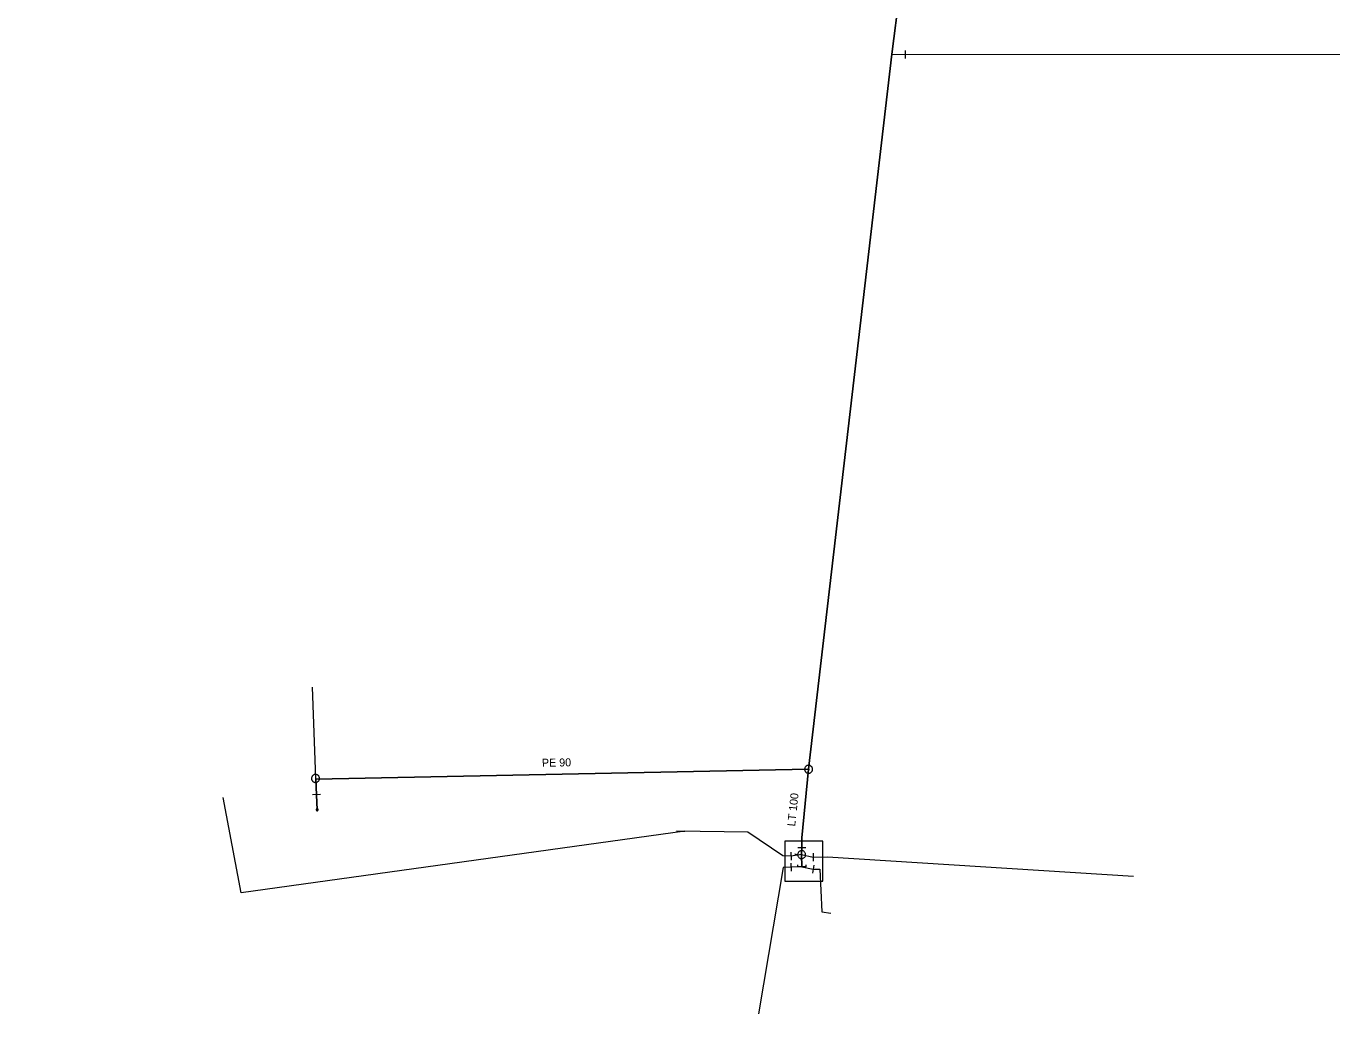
# Model space of a CAD drawing. Extents: x -659250 to -657316, y -997555 to -993684.
# Drawn here: x -657878.3 to -657715.2, y -996646.9 to -996523.5 of the extents above; entities that cross this region are included whole.
import ezdxf

# ---------------------------------------------------------------- set-up
doc = ezdxf.new("R2010")
doc.units = 0
doc.header["$LTSCALE"] = 0.4
doc.layers.add('1', color=7, linetype='Continuous')
for name, color, linetype, lineweight in [('13', 7, 'Continuous', 13), ('14', 7, 'Continuous', 25), ('17', 7, 'Continuous', 25), ('2', 7, 'Continuous', 13), ('23', 7, 'Continuous', 13), ('34', 7, 'Continuous', 13), ('47', 7, 'Continuous', 13), ('9', 7, 'Continuous', 13)]:
    doc.layers.add(name, color=color, linetype=linetype, lineweight=lineweight)

msp = doc.modelspace()

# ---------------------------------------------------------------- linework, layer by layer
at = {"layer": '13'}
for p, q in [((-657842.127, -996617.489), (-657842.513, -996606.12)), ((-657781.425, -996627.033), (-657782.748, -996627.229)), ((-657781.425, -996627.033), (-657779.971, -996627.364)), ((-657781.398, -996628.565), (-657782.76, -996628.61)), ((-657781.398, -996628.565), (-657779.972, -996628.847))]:
    msp.add_line(p, q, dxfattribs=at)
for points in [[(-657770.147, -996527.067), (-657768.475, -996527.079), (-657656.666, -996527.067)], [(-657782.748, -996627.229), (-657783.754, -996627.195), (-657788.129, -996624.208), (-657797.045, -996624.089), (-657796.033, -996624.118), (-657851.423, -996631.784), (-657853.681, -996619.903)], [(-657779.971, -996627.364), (-657778.201, -996627.298), (-657739.952, -996629.702)], [(-657782.76, -996628.61), (-657783.745, -996628.655), (-657786.822, -996646.921)], [(-657779.972, -996628.847), (-657779.14, -996628.833), (-657778.903, -996634.173), (-657777.78, -996634.342)]]:
    msp.add_lwpolyline(points, dxfattribs=at)
at = {"layer": '14', "lineweight": 13}
msp.add_line((-657842.122, -996617.62), (-657842.127, -996617.489), dxfattribs=at)
at = {"layer": '17'}
for p, q in [((-657842.026, -996619.549), (-657841.943, -996621.418)), ((-657781.382, -996626.12), (-657781.425, -996627.033)), ((-657781.425, -996627.033), (-657781.398, -996628.565))]:
    msp.add_line(p, q, dxfattribs=at)
for points in [[(-657878.304, -996438.048), (-657768.261, -996512.035), (-657770.147, -996527.067), (-657780.552, -996616.373)], [(-657780.552, -996616.373), (-657842.122, -996617.62), (-657842.026, -996619.549)], [(-657780.552, -996616.373), (-657781.381, -996624.919), (-657781.382, -996626.12)]]:
    msp.add_lwpolyline(points, dxfattribs=at)
at = {"layer": '2'}
msp.add_lwpolyline([(-657783.543, -996630.331), (-657778.794, -996630.331), (-657778.794, -996625.353), (-657783.543, -996625.353)], close=True, dxfattribs=at)
at = {"layer": '23'}
for points in [[(-657841.649, -996617.496), (-657841.653, -996617.443), (-657841.663, -996617.392), (-657841.679, -996617.343), (-657841.699, -996617.294), (-657841.724, -996617.249), (-657841.755, -996617.205), (-657841.789, -996617.166), (-657841.827, -996617.131), (-657841.868, -996617.099), (-657841.913, -996617.072), (-657841.96, -996617.049), (-657842.011, -996617.032), (-657842.061, -996617.02), (-657842.112, -996617.014), (-657842.164, -996617.012), (-657842.218, -996617.017), (-657842.268, -996617.026), (-657842.32, -996617.042), (-657842.366, -996617.061), (-657842.413, -996617.086), (-657842.456, -996617.118), (-657842.495, -996617.151), (-657842.532, -996617.19), (-657842.564, -996617.231), (-657842.59, -996617.275), (-657842.612, -996617.324), (-657842.629, -996617.372), (-657842.641, -996617.423), (-657842.647, -996617.476), (-657842.649, -996617.528), (-657842.645, -996617.58), (-657842.635, -996617.631), (-657842.62, -996617.682), (-657842.6, -996617.73), (-657842.574, -996617.774), (-657842.544, -996617.818), (-657842.51, -996617.858), (-657842.471, -996617.894), (-657842.43, -996617.925)], [(-657842.32, -996617.042), (-657842.366, -996617.061), (-657842.413, -996617.086), (-657842.456, -996617.118), (-657842.495, -996617.151), (-657842.532, -996617.19), (-657842.564, -996617.231), (-657842.59, -996617.275), (-657842.612, -996617.324), (-657842.629, -996617.372), (-657842.641, -996617.423), (-657842.647, -996617.476), (-657842.649, -996617.528), (-657842.645, -996617.58), (-657842.635, -996617.631), (-657842.62, -996617.682), (-657842.6, -996617.73), (-657842.574, -996617.774), (-657842.544, -996617.818), (-657842.51, -996617.858), (-657842.471, -996617.894), (-657842.43, -996617.925), (-657842.386, -996617.952), (-657842.338, -996617.974), (-657842.289, -996617.992), (-657842.237, -996618.003), (-657842.186, -996618.009), (-657842.134, -996618.011), (-657842.082, -996618.006), (-657842.03, -996617.997), (-657841.979, -996617.982), (-657841.932, -996617.961), (-657841.885, -996617.936), (-657841.843, -996617.907), (-657841.804, -996617.872), (-657841.767, -996617.835), (-657841.736, -996617.793), (-657841.708, -996617.748), (-657841.686, -996617.7), (-657841.669, -996617.651)], [(-657842.43, -996617.925), (-657842.386, -996617.952), (-657842.338, -996617.974), (-657842.289, -996617.992), (-657842.237, -996618.003), (-657842.186, -996618.009), (-657842.134, -996618.011), (-657842.082, -996618.006), (-657842.03, -996617.997), (-657841.979, -996617.982), (-657841.932, -996617.961), (-657841.885, -996617.936), (-657841.843, -996617.907), (-657841.804, -996617.872), (-657841.767, -996617.835), (-657841.736, -996617.793), (-657841.708, -996617.748), (-657841.686, -996617.7), (-657841.669, -996617.651), (-657841.658, -996617.6), (-657841.651, -996617.548), (-657841.649, -996617.496), (-657841.653, -996617.443), (-657841.663, -996617.392), (-657841.679, -996617.343), (-657841.699, -996617.294), (-657841.724, -996617.249), (-657841.755, -996617.205), (-657841.789, -996617.166), (-657841.827, -996617.131), (-657841.868, -996617.099), (-657841.913, -996617.072), (-657841.96, -996617.049), (-657842.011, -996617.032), (-657842.061, -996617.02), (-657842.112, -996617.014), (-657842.164, -996617.012), (-657842.218, -996617.017), (-657842.268, -996617.026), (-657842.32, -996617.042)], [(-657841.669, -996617.651), (-657841.658, -996617.6), (-657841.651, -996617.548), (-657841.649, -996617.496)], [(-657782.272, -996626.925), (-657781.961, -996627.028), (-657782.272, -996627.131)]]:
    msp.add_lwpolyline(points, dxfattribs=at)
msp.add_lwpolyline([(-657781.424, -996626.535), (-657781.501, -996626.54), (-657781.576, -996626.558), (-657781.648, -996626.587), (-657781.714, -996626.627), (-657781.773, -996626.677), (-657781.824, -996626.735), (-657781.865, -996626.8), (-657781.895, -996626.871), (-657781.914, -996626.946), (-657781.922, -996627.023), (-657781.917, -996627.1), (-657781.901, -996627.176), (-657781.873, -996627.248), (-657781.834, -996627.314), (-657781.785, -996627.374), (-657781.728, -996627.426), (-657781.663, -996627.469), (-657781.593, -996627.5), (-657781.519, -996627.521), (-657781.442, -996627.53), (-657781.365, -996627.527), (-657781.289, -996627.512), (-657781.216, -996627.485), (-657781.149, -996627.448), (-657781.088, -996627.4), (-657781.035, -996627.344), (-657780.992, -996627.28), (-657780.959, -996627.21), (-657780.937, -996627.136), (-657780.927, -996627.06), (-657780.929, -996626.982), (-657780.943, -996626.906), (-657780.968, -996626.833), (-657781.004, -996626.765), (-657781.051, -996626.704), (-657781.106, -996626.65), (-657781.169, -996626.605), (-657781.238, -996626.571), (-657781.312, -996626.548), (-657781.388, -996626.536)], close=True, dxfattribs=at)
at = {"layer": '34'}
for p, q in [((-657768.475, -996526.579), (-657768.475, -996527.579)), ((-657841.526, -996619.523), (-657842.525, -996619.573)), ((-657781.882, -996626.12), (-657780.882, -996626.12)), ((-657782.754, -996626.729), (-657782.742, -996627.728)), ((-657779.976, -996626.864), (-657779.966, -996627.863)), ((-657782.769, -996628.11), (-657782.751, -996629.109)), ((-657779.882, -996628.354), (-657780.062, -996629.338))]:
    msp.add_line(p, q, dxfattribs=at)
at = {"layer": '47'}
for points in [[(-657780.052, -996616.373), (-657780.055, -996616.321), (-657780.063, -996616.269), (-657780.077, -996616.219), (-657780.095, -996616.17), (-657780.119, -996616.123), (-657780.148, -996616.079), (-657780.181, -996616.039), (-657780.218, -996616.002), (-657780.258, -996615.969), (-657780.302, -996615.94), (-657780.349, -996615.916), (-657780.398, -996615.898), (-657780.448, -996615.884), (-657780.5, -996615.876), (-657780.552, -996615.873), (-657780.604, -996615.876), (-657780.656, -996615.884), (-657780.707, -996615.898), (-657780.755, -996615.916), (-657780.802, -996615.94), (-657780.846, -996615.969), (-657780.887, -996616.002), (-657780.924, -996616.039), (-657780.957, -996616.079), (-657780.985, -996616.123), (-657781.009, -996616.17), (-657781.028, -996616.219), (-657781.041, -996616.269), (-657781.049, -996616.321), (-657781.052, -996616.373), (-657781.049, -996616.425), (-657781.041, -996616.477), (-657781.028, -996616.528), (-657781.009, -996616.576), (-657780.985, -996616.623), (-657780.957, -996616.667), (-657780.924, -996616.708), (-657780.887, -996616.745), (-657780.846, -996616.778), (-657780.802, -996616.806), (-657780.755, -996616.83), (-657780.707, -996616.849), (-657780.656, -996616.862), (-657780.604, -996616.87), (-657780.552, -996616.873), (-657780.5, -996616.87), (-657780.448, -996616.862), (-657780.398, -996616.849), (-657780.349, -996616.83), (-657780.302, -996616.806), (-657780.258, -996616.778), (-657780.218, -996616.745), (-657780.181, -996616.708), (-657780.148, -996616.667), (-657780.119, -996616.623), (-657780.095, -996616.576), (-657780.077, -996616.528), (-657780.063, -996616.477), (-657780.055, -996616.425)], [(-657780.47, -996616.373), (-657780.47, -996616.364), (-657780.472, -996616.356), (-657780.474, -996616.348), (-657780.477, -996616.34), (-657780.481, -996616.332), (-657780.486, -996616.325), (-657780.491, -996616.318), (-657780.497, -996616.312), (-657780.504, -996616.307), (-657780.511, -996616.302), (-657780.519, -996616.298), (-657780.527, -996616.295), (-657780.535, -996616.293), (-657780.543, -996616.291), (-657780.552, -996616.291), (-657780.561, -996616.291), (-657780.569, -996616.293), (-657780.577, -996616.295), (-657780.585, -996616.298), (-657780.593, -996616.302), (-657780.6, -996616.307), (-657780.607, -996616.312), (-657780.613, -996616.318), (-657780.619, -996616.325), (-657780.623, -996616.332), (-657780.627, -996616.34), (-657780.63, -996616.348), (-657780.632, -996616.356), (-657780.634, -996616.364), (-657780.634, -996616.373), (-657780.634, -996616.382), (-657780.632, -996616.39), (-657780.63, -996616.398), (-657780.627, -996616.406), (-657780.623, -996616.414), (-657780.619, -996616.421), (-657780.613, -996616.428), (-657780.607, -996616.434), (-657780.6, -996616.44), (-657780.593, -996616.444), (-657780.585, -996616.448), (-657780.577, -996616.451), (-657780.569, -996616.453), (-657780.561, -996616.455), (-657780.552, -996616.455), (-657780.543, -996616.455), (-657780.535, -996616.453), (-657780.527, -996616.451), (-657780.519, -996616.448), (-657780.511, -996616.444), (-657780.504, -996616.44), (-657780.497, -996616.434), (-657780.491, -996616.428), (-657780.486, -996616.421), (-657780.481, -996616.414), (-657780.477, -996616.406), (-657780.474, -996616.398), (-657780.472, -996616.39), (-657780.47, -996616.382)]]:
    msp.add_lwpolyline(points, close=True, dxfattribs=at)
msp.add_lwpolyline([(-657780.906, -996628.304), (-657780.902, -996628.556), (-657781.893, -996628.573), (-657781.898, -996628.321)], dxfattribs=at)
at = {"layer": '9'}
for points in [[(-657842.069, -996621.418), (-657842.069, -996621.431), (-657842.066, -996621.444), (-657842.064, -996621.457), (-657842.059, -996621.469), (-657842.053, -996621.481), (-657842.046, -996621.492), (-657842.038, -996621.502), (-657842.027, -996621.512), (-657842.017, -996621.52), (-657842.007, -996621.527), (-657841.995, -996621.533), (-657841.983, -996621.538), (-657841.97, -996621.541), (-657841.956, -996621.543), (-657841.944, -996621.545), (-657841.931, -996621.544), (-657841.918, -996621.542), (-657841.905, -996621.539), (-657841.892, -996621.534), (-657841.88, -996621.528), (-657841.87, -996621.521), (-657841.86, -996621.513), (-657841.85, -996621.503), (-657841.842, -996621.493), (-657841.835, -996621.482), (-657841.829, -996621.47), (-657841.824, -996621.458), (-657841.821, -996621.445), (-657841.819, -996621.432), (-657841.816, -996621.419), (-657841.818, -996621.406), (-657841.82, -996621.393), (-657841.823, -996621.38), (-657841.828, -996621.368), (-657841.833, -996621.356), (-657841.841, -996621.345), (-657841.848, -996621.335), (-657841.858, -996621.325), (-657841.869, -996621.317), (-657841.88, -996621.31), (-657841.892, -996621.304), (-657841.904, -996621.299), (-657841.917, -996621.296), (-657841.929, -996621.294), (-657841.943, -996621.293), (-657841.956, -996621.293), (-657841.968, -996621.295), (-657841.982, -996621.298), (-657841.994, -996621.303), (-657842.005, -996621.309), (-657842.017, -996621.316), (-657842.027, -996621.324), (-657842.037, -996621.334), (-657842.044, -996621.344), (-657842.052, -996621.355), (-657842.058, -996621.367), (-657842.063, -996621.379), (-657842.066, -996621.392), (-657842.068, -996621.405)], [(-657842.049, -996621.418), (-657842.049, -996621.429), (-657842.048, -996621.44), (-657842.044, -996621.451), (-657842.041, -996621.461), (-657842.036, -996621.471), (-657842.03, -996621.48), (-657842.022, -996621.489), (-657842.015, -996621.497), (-657842.005, -996621.504), (-657841.997, -996621.51), (-657841.987, -996621.515), (-657841.977, -996621.519), (-657841.966, -996621.522), (-657841.955, -996621.525), (-657841.944, -996621.525), (-657841.933, -996621.525), (-657841.922, -996621.523), (-657841.911, -996621.52), (-657841.901, -996621.516), (-657841.891, -996621.511), (-657841.882, -996621.505), (-657841.873, -996621.498), (-657841.865, -996621.49), (-657841.858, -996621.481), (-657841.852, -996621.472), (-657841.847, -996621.462), (-657841.843, -996621.452), (-657841.84, -996621.441), (-657841.838, -996621.43), (-657841.837, -996621.419), (-657841.837, -996621.408), (-657841.838, -996621.397), (-657841.842, -996621.386), (-657841.846, -996621.376), (-657841.851, -996621.366), (-657841.857, -996621.357), (-657841.864, -996621.348), (-657841.872, -996621.34), (-657841.88, -996621.333), (-657841.89, -996621.327), (-657841.9, -996621.322), (-657841.909, -996621.318), (-657841.921, -996621.315), (-657841.931, -996621.313), (-657841.943, -996621.313), (-657841.954, -996621.312), (-657841.965, -996621.314), (-657841.976, -996621.317), (-657841.985, -996621.321), (-657841.995, -996621.326), (-657842.005, -996621.332), (-657842.014, -996621.339), (-657842.022, -996621.347), (-657842.029, -996621.356), (-657842.034, -996621.365), (-657842.039, -996621.375), (-657842.044, -996621.385), (-657842.047, -996621.396), (-657842.049, -996621.407)], [(-657842.03, -996621.418), (-657842.03, -996621.427), (-657842.029, -996621.436), (-657842.026, -996621.445), (-657842.022, -996621.453), (-657842.019, -996621.461), (-657842.014, -996621.469), (-657842.007, -996621.476), (-657842.002, -996621.482), (-657841.995, -996621.488), (-657841.987, -996621.493), (-657841.978, -996621.497), (-657841.971, -996621.5), (-657841.962, -996621.503), (-657841.953, -996621.504), (-657841.944, -996621.506), (-657841.934, -996621.505), (-657841.926, -996621.504), (-657841.917, -996621.501), (-657841.909, -996621.498), (-657841.901, -996621.494), (-657841.892, -996621.489), (-657841.886, -996621.483), (-657841.88, -996621.477), (-657841.874, -996621.47), (-657841.869, -996621.462), (-657841.865, -996621.454), (-657841.862, -996621.446), (-657841.858, -996621.437), (-657841.858, -996621.428), (-657841.855, -996621.419), (-657841.857, -996621.41), (-657841.858, -996621.401), (-657841.86, -996621.392), (-657841.864, -996621.384), (-657841.868, -996621.376), (-657841.873, -996621.368), (-657841.879, -996621.361), (-657841.885, -996621.355), (-657841.892, -996621.349), (-657841.9, -996621.344), (-657841.907, -996621.34), (-657841.916, -996621.337), (-657841.924, -996621.334), (-657841.934, -996621.333), (-657841.943, -996621.332), (-657841.951, -996621.332), (-657841.961, -996621.333), (-657841.97, -996621.336), (-657841.978, -996621.339), (-657841.985, -996621.343), (-657841.994, -996621.348), (-657842, -996621.354), (-657842.007, -996621.36), (-657842.012, -996621.367), (-657842.017, -996621.375), (-657842.022, -996621.383), (-657842.025, -996621.391), (-657842.027, -996621.4), (-657842.029, -996621.409)], [(-657842.01, -996621.418), (-657842.01, -996621.425), (-657842.009, -996621.432), (-657842.007, -996621.439), (-657842.005, -996621.445), (-657842.002, -996621.451), (-657841.998, -996621.457), (-657841.994, -996621.463), (-657841.989, -996621.468), (-657841.983, -996621.472), (-657841.977, -996621.476), (-657841.971, -996621.479), (-657841.965, -996621.482), (-657841.958, -996621.483), (-657841.951, -996621.486), (-657841.944, -996621.486), (-657841.936, -996621.486), (-657841.929, -996621.484), (-657841.923, -996621.483), (-657841.917, -996621.48), (-657841.909, -996621.477), (-657841.905, -996621.473), (-657841.899, -996621.469), (-657841.894, -996621.464), (-657841.89, -996621.458), (-657841.886, -996621.452), (-657841.882, -996621.446), (-657841.88, -996621.44), (-657841.878, -996621.433), (-657841.877, -996621.426), (-657841.875, -996621.419), (-657841.875, -996621.412), (-657841.877, -996621.405), (-657841.879, -996621.398), (-657841.882, -996621.392), (-657841.885, -996621.385), (-657841.889, -996621.38), (-657841.892, -996621.374), (-657841.897, -996621.369), (-657841.904, -996621.365), (-657841.909, -996621.361), (-657841.916, -996621.358), (-657841.922, -996621.355), (-657841.929, -996621.353), (-657841.936, -996621.352), (-657841.943, -996621.352), (-657841.95, -996621.352), (-657841.956, -996621.352), (-657841.963, -996621.354), (-657841.97, -996621.357), (-657841.976, -996621.36), (-657841.982, -996621.364), (-657841.988, -996621.368), (-657841.993, -996621.373), (-657841.997, -996621.379), (-657842, -996621.384), (-657842.004, -996621.391), (-657842.007, -996621.397), (-657842.007, -996621.404), (-657842.01, -996621.411)], [(-657841.99, -996621.418), (-657841.99, -996621.423), (-657841.99, -996621.428), (-657841.989, -996621.433), (-657841.987, -996621.437), (-657841.985, -996621.442), (-657841.982, -996621.446), (-657841.978, -996621.449), (-657841.975, -996621.453), (-657841.972, -996621.456), (-657841.968, -996621.459), (-657841.963, -996621.461), (-657841.958, -996621.463), (-657841.954, -996621.464), (-657841.949, -996621.466), (-657841.944, -996621.466), (-657841.939, -996621.466), (-657841.934, -996621.465), (-657841.929, -996621.464), (-657841.924, -996621.462), (-657841.919, -996621.46), (-657841.916, -996621.457), (-657841.912, -996621.454), (-657841.909, -996621.45), (-657841.906, -996621.447), (-657841.902, -996621.443), (-657841.901, -996621.438), (-657841.899, -996621.434), (-657841.897, -996621.429), (-657841.897, -996621.424), (-657841.896, -996621.419), (-657841.896, -996621.414), (-657841.897, -996621.409), (-657841.897, -996621.404), (-657841.9, -996621.4), (-657841.902, -996621.395), (-657841.905, -996621.391), (-657841.907, -996621.387), (-657841.911, -996621.384), (-657841.914, -996621.381), (-657841.919, -996621.378), (-657841.924, -996621.376), (-657841.928, -996621.374), (-657841.933, -996621.373), (-657841.938, -996621.372), (-657841.943, -996621.372), (-657841.948, -996621.372), (-657841.953, -996621.373), (-657841.958, -996621.373), (-657841.962, -996621.375), (-657841.967, -996621.377), (-657841.971, -996621.38), (-657841.973, -996621.383), (-657841.978, -996621.386), (-657841.98, -996621.39), (-657841.983, -996621.394), (-657841.985, -996621.399), (-657841.988, -996621.403), (-657841.989, -996621.408), (-657841.99, -996621.413)], [(-657841.97, -996621.418), (-657841.97, -996621.421), (-657841.971, -996621.424), (-657841.97, -996621.426), (-657841.968, -996621.429), (-657841.968, -996621.432), (-657841.966, -996621.434), (-657841.963, -996621.436), (-657841.962, -996621.438), (-657841.96, -996621.44), (-657841.958, -996621.442), (-657841.955, -996621.444), (-657841.951, -996621.445), (-657841.95, -996621.445), (-657841.946, -996621.446), (-657841.944, -996621.446), (-657841.941, -996621.446), (-657841.938, -996621.446), (-657841.934, -996621.445), (-657841.933, -996621.444), (-657841.929, -996621.443), (-657841.928, -996621.441), (-657841.924, -996621.439), (-657841.923, -996621.437), (-657841.922, -996621.435), (-657841.919, -996621.433), (-657841.919, -996621.43), (-657841.917, -996621.427), (-657841.917, -996621.425), (-657841.916, -996621.422), (-657841.914, -996621.419), (-657841.916, -996621.416), (-657841.916, -996621.413), (-657841.917, -996621.41), (-657841.918, -996621.408), (-657841.919, -996621.405), (-657841.921, -996621.403), (-657841.922, -996621.4), (-657841.924, -996621.398), (-657841.927, -996621.397), (-657841.929, -996621.395), (-657841.931, -996621.394), (-657841.934, -996621.393), (-657841.936, -996621.392), (-657841.94, -996621.392), (-657841.943, -996621.391), (-657841.946, -996621.392), (-657841.949, -996621.391), (-657841.951, -996621.393), (-657841.954, -996621.393), (-657841.956, -996621.394), (-657841.958, -996621.396), (-657841.961, -996621.397), (-657841.963, -996621.399), (-657841.965, -996621.402), (-657841.967, -996621.404), (-657841.968, -996621.407), (-657841.968, -996621.409), (-657841.97, -996621.412), (-657841.97, -996621.415)], [(-657841.951, -996621.418), (-657841.951, -996621.42), (-657841.951, -996621.42), (-657841.95, -996621.42), (-657841.95, -996621.422), (-657841.951, -996621.423), (-657841.949, -996621.423), (-657841.949, -996621.423), (-657841.949, -996621.425), (-657841.949, -996621.425), (-657841.948, -996621.426), (-657841.946, -996621.426), (-657841.946, -996621.426), (-657841.946, -996621.427), (-657841.944, -996621.427), (-657841.944, -996621.427), (-657841.943, -996621.427), (-657841.941, -996621.427), (-657841.941, -996621.426), (-657841.941, -996621.426), (-657841.939, -996621.426), (-657841.939, -996621.425), (-657841.939, -996621.425), (-657841.938, -996621.424), (-657841.938, -996621.424), (-657841.936, -996621.423), (-657841.936, -996621.422), (-657841.934, -996621.421), (-657841.934, -996621.421), (-657841.934, -996621.42), (-657841.934, -996621.419), (-657841.934, -996621.418), (-657841.934, -996621.417), (-657841.934, -996621.417), (-657841.936, -996621.416), (-657841.936, -996621.415), (-657841.936, -996621.414), (-657841.936, -996621.414), (-657841.938, -996621.413), (-657841.938, -996621.413), (-657841.939, -996621.412), (-657841.94, -996621.412), (-657841.941, -996621.411), (-657841.941, -996621.411), (-657841.941, -996621.411), (-657841.943, -996621.411), (-657841.944, -996621.411), (-657841.945, -996621.411), (-657841.945, -996621.411), (-657841.946, -996621.412), (-657841.946, -996621.411), (-657841.948, -996621.413), (-657841.948, -996621.413), (-657841.949, -996621.413), (-657841.949, -996621.413), (-657841.95, -996621.415), (-657841.95, -996621.416), (-657841.95, -996621.417), (-657841.951, -996621.417), (-657841.951, -996621.418)]]:
    msp.add_lwpolyline(points, close=True, dxfattribs=at)

# ---------------------------------------------------------------- texts
at = {"layer": '1'}
for s, rotation, p in [('PE 90 ', 1, (-657813.856, -996616.061)), ('LT 100', 84, (-657782.237, -996623.536))]:
    msp.add_text(s, height=1, rotation=rotation, dxfattribs=at).set_placement(p)

doc.saveas('drawing.dxf')
